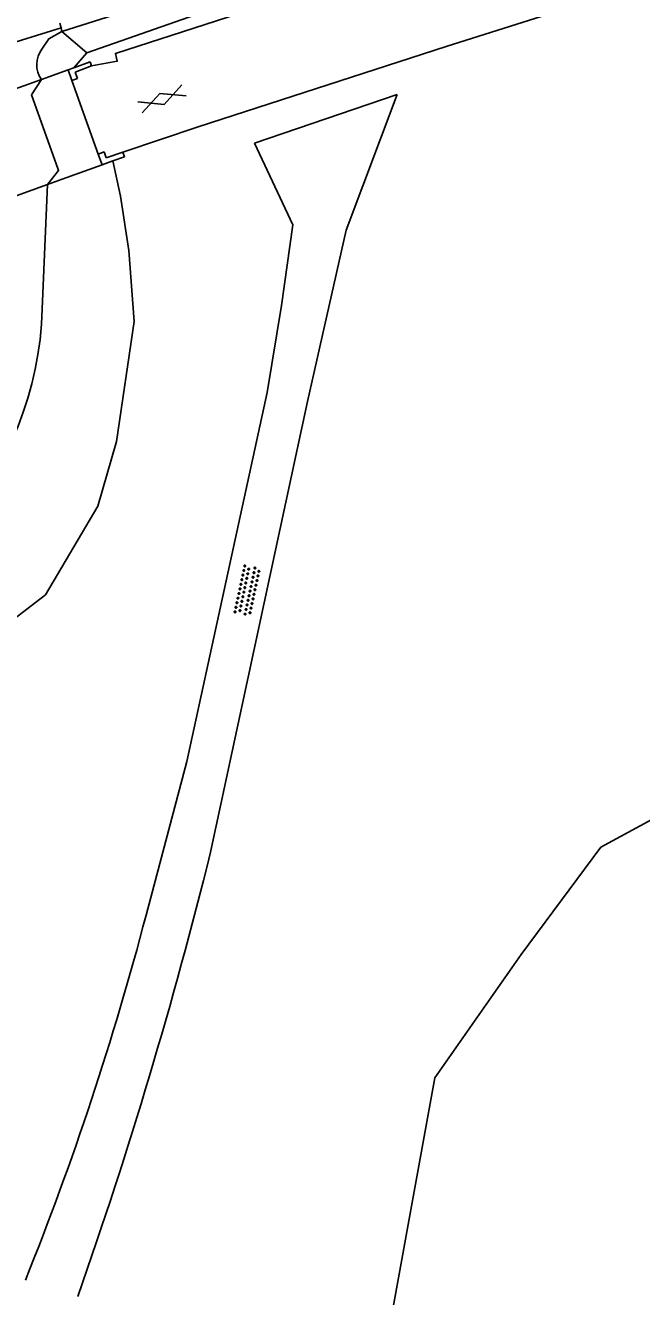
# Model space of a CAD drawing. Extents: x 135999 to 138000, y 396000 to 398501.
# Drawn here: x 136686.6 to 136712.8, y 396371.4 to 396425.4 of the extents above; entities that cross this region are included whole.
import ezdxf

# ---------------------------------------------------------------- set-up
doc = ezdxf.new("R2010")
doc.units = 0
for name, color, linetype in [('gg-afsc-erfafscheiding', 7, 'Continuous'), ('gg-knt-onverhard', 7, 'Continuous'), ('gg-knt-verharding', 7, 'Continuous'), ('gg-kntw-bovenkant insteek waterloop', 7, 'Continuous'), ('gg-kntw-waterlijn', 7, 'Continuous'), ('gg-kwrk-kunstwerk', 7, 'Continuous'), ('gg-kwrk-kunstwerk niveau 01', 7, 'Continuous'), ('gt-grn-vlakafsluiter', 7, 'Continuous'), ('gt-symb-gesloten verharding', 7, 'Continuous'), ('gt-symb-overige verharding', 7, 'Continuous'), ('gx-grn-maaiveld', 7, 'Continuous')]:
    doc.layers.add(name, color=color, linetype=linetype)

# ---------------------------------------------------------------- blocks, each defined once
blk = doc.blocks.new('gt0-GESVH1')
at = {"layer": 'gt-symb-gesloten verharding'}
for p, q in [((-0.992, -0.261), (0.008, 0.239)), ((0.008, -0.261), (-0.992, 0.239)), ((0.008, 0.239), (1.008, -0.261)), ((1.008, 0.239), (0.008, -0.261))]:
    blk.add_line(p, q, dxfattribs=at)
blk = doc.blocks.new('gt0-OVH')
at = {"layer": 'gt-symb-overige verharding'}
for points in [[(-0.972, 0.298), (-0.967, 0.308), (-0.965, 0.319), (-0.966, 0.33), (-0.971, 0.34), (-0.978, 0.348), (-0.988, 0.353), (-0.999, 0.355), (-1.01, 0.354), (-1.02, 0.349), (-1.028, 0.342), (-1.033, 0.332), (-1.035, 0.321), (-1.034, 0.31), (-1.029, 0.3), (-1.022, 0.292), (-1.012, 0.287), (-1.001, 0.285), (-0.99, 0.286), (-0.98, 0.291)], [(-0.872, 0.106), (-0.867, 0.116), (-0.865, 0.126), (-0.866, 0.137), (-0.871, 0.147), (-0.878, 0.156), (-0.888, 0.161), (-0.899, 0.163), (-0.91, 0.162), (-0.92, 0.157), (-0.928, 0.15), (-0.933, 0.14), (-0.935, 0.129), (-0.934, 0.118), (-0.929, 0.108), (-0.922, 0.1), (-0.912, 0.095), (-0.901, 0.092), (-0.89, 0.094), (-0.88, 0.098)], [(-0.772, 0.298), (-0.767, 0.308), (-0.765, 0.319), (-0.766, 0.33), (-0.771, 0.34), (-0.778, 0.348), (-0.788, 0.353), (-0.799, 0.355), (-0.81, 0.354), (-0.82, 0.349), (-0.828, 0.342), (-0.833, 0.332), (-0.835, 0.321), (-0.834, 0.31), (-0.829, 0.3), (-0.822, 0.292), (-0.812, 0.287), (-0.801, 0.285), (-0.79, 0.286), (-0.78, 0.291)], [(-0.672, 0.106), (-0.667, 0.116), (-0.665, 0.126), (-0.666, 0.137), (-0.671, 0.147), (-0.678, 0.156), (-0.688, 0.161), (-0.699, 0.163), (-0.71, 0.162), (-0.72, 0.157), (-0.728, 0.15), (-0.733, 0.14), (-0.735, 0.129), (-0.734, 0.118), (-0.729, 0.108), (-0.722, 0.1), (-0.712, 0.095), (-0.701, 0.092), (-0.69, 0.094), (-0.68, 0.098)], [(-0.572, 0.298), (-0.567, 0.308), (-0.565, 0.319), (-0.566, 0.33), (-0.571, 0.34), (-0.578, 0.348), (-0.588, 0.353), (-0.599, 0.355), (-0.61, 0.354), (-0.62, 0.349), (-0.628, 0.342), (-0.633, 0.332), (-0.635, 0.321), (-0.634, 0.31), (-0.629, 0.3), (-0.622, 0.292), (-0.612, 0.287), (-0.601, 0.285), (-0.59, 0.286), (-0.58, 0.291)], [(-0.472, 0.106), (-0.467, 0.116), (-0.465, 0.126), (-0.466, 0.137), (-0.471, 0.147), (-0.478, 0.156), (-0.488, 0.161), (-0.499, 0.163), (-0.51, 0.162), (-0.52, 0.157), (-0.528, 0.15), (-0.533, 0.14), (-0.535, 0.129), (-0.534, 0.118), (-0.529, 0.108), (-0.522, 0.1), (-0.512, 0.095), (-0.501, 0.092), (-0.49, 0.094), (-0.48, 0.098)], [(-0.372, 0.298), (-0.367, 0.308), (-0.365, 0.319), (-0.366, 0.33), (-0.371, 0.34), (-0.378, 0.348), (-0.388, 0.353), (-0.399, 0.355), (-0.41, 0.354), (-0.42, 0.349), (-0.428, 0.342), (-0.433, 0.332), (-0.435, 0.321), (-0.434, 0.31), (-0.429, 0.3), (-0.422, 0.292), (-0.412, 0.287), (-0.401, 0.285), (-0.39, 0.286), (-0.38, 0.291)], [(-0.272, 0.106), (-0.267, 0.116), (-0.265, 0.126), (-0.266, 0.137), (-0.271, 0.147), (-0.278, 0.156), (-0.288, 0.161), (-0.299, 0.163), (-0.31, 0.162), (-0.32, 0.157), (-0.328, 0.15), (-0.333, 0.14), (-0.335, 0.129), (-0.334, 0.118), (-0.329, 0.108), (-0.322, 0.1), (-0.312, 0.095), (-0.301, 0.092), (-0.29, 0.094), (-0.28, 0.098)], [(-0.172, 0.298), (-0.167, 0.308), (-0.165, 0.319), (-0.166, 0.33), (-0.171, 0.34), (-0.178, 0.348), (-0.188, 0.353), (-0.199, 0.355), (-0.21, 0.354), (-0.22, 0.349), (-0.228, 0.342), (-0.233, 0.332), (-0.235, 0.321), (-0.234, 0.31), (-0.229, 0.3), (-0.222, 0.292), (-0.212, 0.287), (-0.201, 0.285), (-0.19, 0.286), (-0.18, 0.291)], [(-0.072, 0.106), (-0.067, 0.116), (-0.065, 0.126), (-0.066, 0.137), (-0.071, 0.147), (-0.078, 0.156), (-0.088, 0.161), (-0.099, 0.163), (-0.11, 0.162), (-0.12, 0.157), (-0.128, 0.15), (-0.133, 0.14), (-0.135, 0.129), (-0.134, 0.118), (-0.129, 0.108), (-0.122, 0.1), (-0.112, 0.095), (-0.101, 0.092), (-0.09, 0.094), (-0.08, 0.098)], [(0.028, 0.298), (0.033, 0.308), (0.035, 0.319), (0.034, 0.33), (0.029, 0.34), (0.022, 0.348), (0.012, 0.353), (0.001, 0.355), (-0.01, 0.354), (-0.02, 0.349), (-0.028, 0.342), (-0.033, 0.332), (-0.035, 0.321), (-0.034, 0.31), (-0.029, 0.3), (-0.022, 0.292), (-0.012, 0.287), (-0.001, 0.285), (0.01, 0.286), (0.02, 0.291)], [(0.128, 0.106), (0.133, 0.116), (0.135, 0.126), (0.134, 0.137), (0.129, 0.147), (0.122, 0.156), (0.112, 0.161), (0.101, 0.163), (0.09, 0.162), (0.08, 0.157), (0.072, 0.15), (0.067, 0.14), (0.065, 0.129), (0.066, 0.118), (0.071, 0.108), (0.078, 0.1), (0.088, 0.095), (0.099, 0.092), (0.11, 0.094), (0.12, 0.098)], [(0.228, 0.298), (0.233, 0.308), (0.235, 0.319), (0.234, 0.33), (0.229, 0.34), (0.222, 0.348), (0.212, 0.353), (0.201, 0.355), (0.19, 0.354), (0.18, 0.349), (0.172, 0.342), (0.167, 0.332), (0.165, 0.321), (0.166, 0.31), (0.171, 0.3), (0.178, 0.292), (0.188, 0.287), (0.199, 0.285), (0.21, 0.286), (0.22, 0.291)], [(0.328, 0.106), (0.333, 0.116), (0.335, 0.126), (0.334, 0.137), (0.329, 0.147), (0.322, 0.156), (0.312, 0.161), (0.301, 0.163), (0.29, 0.162), (0.28, 0.157), (0.272, 0.15), (0.267, 0.14), (0.265, 0.129), (0.266, 0.118), (0.271, 0.108), (0.278, 0.1), (0.288, 0.095), (0.299, 0.092), (0.31, 0.094), (0.32, 0.098)], [(0.428, 0.298), (0.433, 0.308), (0.435, 0.319), (0.434, 0.33), (0.429, 0.34), (0.422, 0.348), (0.412, 0.353), (0.401, 0.355), (0.39, 0.354), (0.38, 0.349), (0.372, 0.342), (0.367, 0.332), (0.365, 0.321), (0.366, 0.31), (0.371, 0.3), (0.378, 0.292), (0.388, 0.287), (0.399, 0.285), (0.41, 0.286), (0.42, 0.291)], [(0.528, 0.106), (0.533, 0.116), (0.535, 0.126), (0.534, 0.137), (0.529, 0.147), (0.522, 0.156), (0.512, 0.161), (0.501, 0.163), (0.49, 0.162), (0.48, 0.157), (0.472, 0.15), (0.467, 0.14), (0.465, 0.129), (0.466, 0.118), (0.471, 0.108), (0.478, 0.1), (0.488, 0.095), (0.499, 0.092), (0.51, 0.094), (0.52, 0.098)], [(0.628, 0.298), (0.633, 0.308), (0.635, 0.319), (0.634, 0.33), (0.629, 0.34), (0.622, 0.348), (0.612, 0.353), (0.601, 0.355), (0.59, 0.354), (0.58, 0.349), (0.572, 0.342), (0.567, 0.332), (0.565, 0.321), (0.566, 0.31), (0.571, 0.3), (0.578, 0.292), (0.588, 0.287), (0.599, 0.285), (0.61, 0.286), (0.62, 0.291)], [(0.728, 0.106), (0.733, 0.116), (0.735, 0.126), (0.734, 0.137), (0.729, 0.147), (0.722, 0.156), (0.712, 0.161), (0.701, 0.163), (0.69, 0.162), (0.68, 0.157), (0.672, 0.15), (0.667, 0.14), (0.665, 0.129), (0.666, 0.118), (0.671, 0.108), (0.678, 0.1), (0.688, 0.095), (0.699, 0.092), (0.71, 0.094), (0.72, 0.098)], [(0.828, 0.298), (0.833, 0.308), (0.835, 0.319), (0.834, 0.33), (0.829, 0.34), (0.822, 0.348), (0.812, 0.353), (0.801, 0.355), (0.79, 0.354), (0.78, 0.349), (0.772, 0.342), (0.767, 0.332), (0.765, 0.321), (0.766, 0.31), (0.771, 0.3), (0.778, 0.292), (0.788, 0.287), (0.799, 0.285), (0.81, 0.286), (0.82, 0.291)], [(0.928, 0.106), (0.933, 0.116), (0.935, 0.126), (0.934, 0.137), (0.929, 0.147), (0.922, 0.156), (0.912, 0.161), (0.901, 0.163), (0.89, 0.162), (0.88, 0.157), (0.872, 0.15), (0.867, 0.14), (0.865, 0.129), (0.866, 0.118), (0.871, 0.108), (0.878, 0.1), (0.888, 0.095), (0.899, 0.092), (0.91, 0.094), (0.92, 0.098)], [(1.028, 0.298), (1.033, 0.308), (1.035, 0.319), (1.034, 0.33), (1.029, 0.34), (1.022, 0.348), (1.012, 0.353), (1.001, 0.355), (0.99, 0.354), (0.98, 0.349), (0.972, 0.342), (0.967, 0.332), (0.965, 0.321), (0.966, 0.31), (0.971, 0.3), (0.978, 0.292), (0.988, 0.287), (0.999, 0.285), (1.01, 0.286), (1.02, 0.291)], [(-0.972, -0.142), (-0.967, -0.132), (-0.965, -0.121), (-0.966, -0.11), (-0.971, -0.1), (-0.978, -0.092), (-0.988, -0.087), (-0.999, -0.085), (-1.01, -0.086), (-1.02, -0.091), (-1.028, -0.098), (-1.033, -0.108), (-1.035, -0.119), (-1.034, -0.13), (-1.029, -0.14), (-1.022, -0.148), (-1.012, -0.153), (-1.001, -0.155), (-0.99, -0.154), (-0.98, -0.149)], [(-0.872, -0.334), (-0.867, -0.324), (-0.865, -0.314), (-0.866, -0.303), (-0.871, -0.293), (-0.878, -0.284), (-0.888, -0.279), (-0.899, -0.277), (-0.91, -0.278), (-0.92, -0.283), (-0.928, -0.29), (-0.933, -0.3), (-0.935, -0.311), (-0.934, -0.322), (-0.929, -0.332), (-0.922, -0.34), (-0.912, -0.345), (-0.901, -0.348), (-0.89, -0.346), (-0.88, -0.342)], [(-0.772, -0.142), (-0.767, -0.132), (-0.765, -0.121), (-0.766, -0.11), (-0.771, -0.1), (-0.778, -0.092), (-0.788, -0.087), (-0.799, -0.085), (-0.81, -0.086), (-0.82, -0.091), (-0.828, -0.098), (-0.833, -0.108), (-0.835, -0.119), (-0.834, -0.13), (-0.829, -0.14), (-0.822, -0.148), (-0.812, -0.153), (-0.801, -0.155), (-0.79, -0.154), (-0.78, -0.149)], [(-0.672, -0.334), (-0.667, -0.324), (-0.665, -0.314), (-0.666, -0.303), (-0.671, -0.293), (-0.678, -0.284), (-0.688, -0.279), (-0.699, -0.277), (-0.71, -0.278), (-0.72, -0.283), (-0.728, -0.29), (-0.733, -0.3), (-0.735, -0.311), (-0.734, -0.322), (-0.729, -0.332), (-0.722, -0.34), (-0.712, -0.345), (-0.701, -0.348), (-0.69, -0.346), (-0.68, -0.342)], [(-0.572, -0.142), (-0.567, -0.132), (-0.565, -0.121), (-0.566, -0.11), (-0.571, -0.1), (-0.578, -0.092), (-0.588, -0.087), (-0.599, -0.085), (-0.61, -0.086), (-0.62, -0.091), (-0.628, -0.098), (-0.633, -0.108), (-0.635, -0.119), (-0.634, -0.13), (-0.629, -0.14), (-0.622, -0.148), (-0.612, -0.153), (-0.601, -0.155), (-0.59, -0.154), (-0.58, -0.149)], [(-0.472, -0.334), (-0.467, -0.324), (-0.465, -0.314), (-0.466, -0.303), (-0.471, -0.293), (-0.478, -0.284), (-0.488, -0.279), (-0.499, -0.277), (-0.51, -0.278), (-0.52, -0.283), (-0.528, -0.29), (-0.533, -0.3), (-0.535, -0.311), (-0.534, -0.322), (-0.529, -0.332), (-0.522, -0.34), (-0.512, -0.345), (-0.501, -0.348), (-0.49, -0.346), (-0.48, -0.342)], [(-0.372, -0.142), (-0.367, -0.132), (-0.365, -0.121), (-0.366, -0.11), (-0.371, -0.1), (-0.378, -0.092), (-0.388, -0.087), (-0.399, -0.085), (-0.41, -0.086), (-0.42, -0.091), (-0.428, -0.098), (-0.433, -0.108), (-0.435, -0.119), (-0.434, -0.13), (-0.429, -0.14), (-0.422, -0.148), (-0.412, -0.153), (-0.401, -0.155), (-0.39, -0.154), (-0.38, -0.149)], [(-0.272, -0.334), (-0.267, -0.324), (-0.265, -0.314), (-0.266, -0.303), (-0.271, -0.293), (-0.278, -0.284), (-0.288, -0.279), (-0.299, -0.277), (-0.31, -0.278), (-0.32, -0.283), (-0.328, -0.29), (-0.333, -0.3), (-0.335, -0.311), (-0.334, -0.322), (-0.329, -0.332), (-0.322, -0.34), (-0.312, -0.345), (-0.301, -0.348), (-0.29, -0.346), (-0.28, -0.342)], [(-0.172, -0.142), (-0.167, -0.132), (-0.165, -0.121), (-0.166, -0.11), (-0.171, -0.1), (-0.178, -0.092), (-0.188, -0.087), (-0.199, -0.085), (-0.21, -0.086), (-0.22, -0.091), (-0.228, -0.098), (-0.233, -0.108), (-0.235, -0.119), (-0.234, -0.13), (-0.229, -0.14), (-0.222, -0.148), (-0.212, -0.153), (-0.201, -0.155), (-0.19, -0.154), (-0.18, -0.149)], [(-0.072, -0.334), (-0.067, -0.324), (-0.065, -0.314), (-0.066, -0.303), (-0.071, -0.293), (-0.078, -0.284), (-0.088, -0.279), (-0.099, -0.277), (-0.11, -0.278), (-0.12, -0.283), (-0.128, -0.29), (-0.133, -0.3), (-0.135, -0.311), (-0.134, -0.322), (-0.129, -0.332), (-0.122, -0.34), (-0.112, -0.345), (-0.101, -0.348), (-0.09, -0.346), (-0.08, -0.342)], [(0.028, -0.142), (0.033, -0.132), (0.035, -0.121), (0.034, -0.11), (0.029, -0.1), (0.022, -0.092), (0.012, -0.087), (0.001, -0.085), (-0.01, -0.086), (-0.02, -0.091), (-0.028, -0.098), (-0.033, -0.108), (-0.035, -0.119), (-0.034, -0.13), (-0.029, -0.14), (-0.022, -0.148), (-0.012, -0.153), (-0.001, -0.155), (0.01, -0.154), (0.02, -0.149)], [(0.128, -0.334), (0.133, -0.324), (0.135, -0.314), (0.134, -0.303), (0.129, -0.293), (0.122, -0.284), (0.112, -0.279), (0.101, -0.277), (0.09, -0.278), (0.08, -0.283), (0.072, -0.29), (0.067, -0.3), (0.065, -0.311), (0.066, -0.322), (0.071, -0.332), (0.078, -0.34), (0.088, -0.345), (0.099, -0.348), (0.11, -0.346), (0.12, -0.342)], [(0.228, -0.142), (0.233, -0.132), (0.235, -0.121), (0.234, -0.11), (0.229, -0.1), (0.222, -0.092), (0.212, -0.087), (0.201, -0.085), (0.19, -0.086), (0.18, -0.091), (0.172, -0.098), (0.167, -0.108), (0.165, -0.119), (0.166, -0.13), (0.171, -0.14), (0.178, -0.148), (0.188, -0.153), (0.199, -0.155), (0.21, -0.154), (0.22, -0.149)], [(0.328, -0.334), (0.333, -0.324), (0.335, -0.314), (0.334, -0.303), (0.329, -0.293), (0.322, -0.284), (0.312, -0.279), (0.301, -0.277), (0.29, -0.278), (0.28, -0.283), (0.272, -0.29), (0.267, -0.3), (0.265, -0.311), (0.266, -0.322), (0.271, -0.332), (0.278, -0.34), (0.288, -0.345), (0.299, -0.348), (0.31, -0.346), (0.32, -0.342)], [(0.428, -0.142), (0.433, -0.132), (0.435, -0.121), (0.434, -0.11), (0.429, -0.1), (0.422, -0.092), (0.412, -0.087), (0.401, -0.085), (0.39, -0.086), (0.38, -0.091), (0.372, -0.098), (0.367, -0.108), (0.365, -0.119), (0.366, -0.13), (0.371, -0.14), (0.378, -0.148), (0.388, -0.153), (0.399, -0.155), (0.41, -0.154), (0.42, -0.149)], [(0.528, -0.334), (0.533, -0.324), (0.535, -0.314), (0.534, -0.303), (0.529, -0.293), (0.522, -0.284), (0.512, -0.279), (0.501, -0.277), (0.49, -0.278), (0.48, -0.283), (0.472, -0.29), (0.467, -0.3), (0.465, -0.311), (0.466, -0.322), (0.471, -0.332), (0.478, -0.34), (0.488, -0.345), (0.499, -0.348), (0.51, -0.346), (0.52, -0.342)], [(0.628, -0.142), (0.633, -0.132), (0.635, -0.121), (0.634, -0.11), (0.629, -0.1), (0.622, -0.092), (0.612, -0.087), (0.601, -0.085), (0.59, -0.086), (0.58, -0.091), (0.572, -0.098), (0.567, -0.108), (0.565, -0.119), (0.566, -0.13), (0.571, -0.14), (0.578, -0.148), (0.588, -0.153), (0.599, -0.155), (0.61, -0.154), (0.62, -0.149)], [(0.728, -0.334), (0.733, -0.324), (0.735, -0.314), (0.734, -0.303), (0.729, -0.293), (0.722, -0.284), (0.712, -0.279), (0.701, -0.277), (0.69, -0.278), (0.68, -0.283), (0.672, -0.29), (0.667, -0.3), (0.665, -0.311), (0.666, -0.322), (0.671, -0.332), (0.678, -0.34), (0.688, -0.345), (0.699, -0.348), (0.71, -0.346), (0.72, -0.342)], [(0.828, -0.142), (0.833, -0.132), (0.835, -0.121), (0.834, -0.11), (0.829, -0.1), (0.822, -0.092), (0.812, -0.087), (0.801, -0.085), (0.79, -0.086), (0.78, -0.091), (0.772, -0.098), (0.767, -0.108), (0.765, -0.119), (0.766, -0.13), (0.771, -0.14), (0.778, -0.148), (0.788, -0.153), (0.799, -0.155), (0.81, -0.154), (0.82, -0.149)], [(0.928, -0.334), (0.933, -0.324), (0.935, -0.314), (0.934, -0.303), (0.929, -0.293), (0.922, -0.284), (0.912, -0.279), (0.901, -0.277), (0.89, -0.278), (0.88, -0.283), (0.872, -0.29), (0.867, -0.3), (0.865, -0.311), (0.866, -0.322), (0.871, -0.332), (0.878, -0.34), (0.888, -0.345), (0.899, -0.348), (0.91, -0.346), (0.92, -0.342)], [(1.028, -0.142), (1.033, -0.132), (1.035, -0.121), (1.034, -0.11), (1.029, -0.1), (1.022, -0.092), (1.012, -0.087), (1.001, -0.085), (0.99, -0.086), (0.98, -0.091), (0.972, -0.098), (0.967, -0.108), (0.965, -0.119), (0.966, -0.13), (0.971, -0.14), (0.978, -0.148), (0.988, -0.153), (0.999, -0.155), (1.01, -0.154), (1.02, -0.149)]]:
    blk.add_lwpolyline(points, close=True, dxfattribs=at)

msp = doc.modelspace()

# ---------------------------------------------------------------- linework, layer by layer
at = {"layer": 'gg-afsc-erfafscheiding'}
msp.add_line((136696.365, 396420.381), (136702.426, 396422.452), dxfattribs=at)
at = {"layer": 'gg-knt-onverhard'}
for points in [[(136694.497, 396390.243), (136698.61, 396409.409), (136700.257, 396416.682), (136702.426, 396422.452)], [(136691.756, 396387.565), (136693.492, 396394.101), (136696.897, 396409.793), (136697.508, 396413.48), (136697.997, 396416.91), (136696.365, 396420.381)]]:
    msp.add_lwpolyline(points, dxfattribs=at)
for centre, radius, start, end in [((136492.739, 396440.251), 207.863, 340.64308, 346.07925), ((136566.151, 396420.47), 129.843, 338.10751, 345.31988)]:
    msp.add_arc(centre, radius, start, end, dxfattribs=at)
at = {"layer": 'gg-knt-verharding'}
for points in [[(136689.444, 396423.678), (136690.53, 396423.868), (136690.452, 396424.199), (136700.919, 396427.606), (136711.071, 396430.728), (136721.785, 396433.797), (136728.777, 396435.547)], [(136704.5, 396424.503), (136713.433, 396427.324), (136722.418, 396429.862)], [(136704.5, 396424.503), (136693.974, 396421.08), (136690.769, 396420.006)]]:
    msp.add_lwpolyline(points, dxfattribs=at)
at = {"layer": 'gg-kntw-bovenkant insteek waterloop'}
msp.add_line((136689.235, 396424.23), (136688.681, 396423.59), dxfattribs=at)
for points in [[(136715.565, 396434.035), (136708.885, 396431.117), (136689.235, 396424.23)], [(136705.469, 396362.322), (136701.44, 396366.38), (136704.03, 396380.66), (136707.69, 396385.9), (136711.08, 396390.46), (136716.25, 396393.26), (136719.44, 396397.32), (136720.92, 396402.9), (136725.86, 396410.83), (136734.43, 396421.9), (136740.97, 396424.23), (136747.07, 396425.53), (136753.74, 396428.38), (136758.3, 396429.83), (136779.6, 396428.76), (136790.02, 396426.16), (136810.14, 396410.49), (136810.86, 396405.79), (136812.14, 396405.18), (136816.62, 396408.19), (136820.76, 396405.2), (136820.01, 396402.92), (136834.57, 396393.32)]]:
    msp.add_lwpolyline(points, dxfattribs=at)
at = {"layer": 'gg-kntw-waterlijn'}
msp.add_line((136687.572, 396418.632), (136687.345, 396413.346), dxfattribs=at)
for points in [[(136688.184, 396425.134), (136695.884, 396427.59), (136706.206, 396431.197), (136714.53, 396434.411), (136721.687, 396436.372), (136729.035, 396437.991), (136738.561, 396439.635), (136750.175, 396440.362), (136763.067, 396440.329), (136768.463, 396440.05), (136770.811, 396440.319), (136773.357, 396441.897), (136774.825, 396443.464), (136775.869, 396445.052), (136775.812, 396446.728), (136770.098, 396464.656), (136764.914, 396480.92), (136758.192, 396500.738), (136752.182, 396519.061), (136750.84, 396523.154), (136749.972, 396522.883)], [(136688.184, 396425.134), (136687.626, 396424.828), (136687.334, 396424.386)]]:
    msp.add_lwpolyline(points, dxfattribs=at)
for centre, radius, start, end in [((136688.195, 396423.724), 1.086, 142.4324, 215.4392), ((136672.966, 396413.725), 14.384, 278.1547, 358.4906)]:
    msp.add_arc(centre, radius, start, end, dxfattribs=at)
at = {"layer": 'gg-kwrk-kunstwerk'}
for p, q in [((136688.681, 396423.59), (136689.384, 396423.844)), ((136689.384, 396423.844), (136689.444, 396423.678)), ((136688.449, 396423.506), (136688.681, 396423.59)), ((136689.444, 396423.678), (136688.743, 396423.408)), ((136688.743, 396423.408), (136688.846, 396423.142)), ((136688.846, 396423.142), (136688.608, 396423.057)), ((136689.721, 396419.923), (136689.977, 396420.016)), ((136690.067, 396419.76), (136689.977, 396420.016)), ((136690.067, 396419.76), (136690.769, 396420.006))]:
    msp.add_line(p, q, dxfattribs=at)
at = {"layer": 'gg-kwrk-kunstwerk niveau 01'}
for p, q in [((136687.31, 396423.094), (136688.449, 396423.506)), ((136688.608, 396423.057), (136688.449, 396423.506)), ((136681.323, 396420.929), (136687.31, 396423.094)), ((136689.721, 396419.923), (136688.608, 396423.057)), ((136688.19, 396418.854), (136689.884, 396419.464)), ((136689.721, 396419.923), (136689.884, 396419.464)), ((136682.351, 396416.753), (136687.572, 396418.632)), ((136687.572, 396418.632), (136688.19, 396418.854))]:
    msp.add_line(p, q, dxfattribs=at)
at = {"layer": 'gt-grn-vlakafsluiter'}
msp.add_line((136689.235, 396424.23), (136688.184, 396425.134), dxfattribs=at)
at = {"layer": 'gx-grn-maaiveld'}
for p, q in [((136688.142, 396425.297), (136688.093, 396425.488)), ((136681.425, 396423.188), (136688.142, 396425.297)), ((136688.142, 396425.297), (136688.184, 396425.134)), ((136687.31, 396423.094), (136686.891, 396422.44)), ((136686.891, 396422.44), (136688.014, 396419.306)), ((136690.769, 396420.006), (136690.84, 396419.808)), ((136690.342, 396419.629), (136689.884, 396419.464)), ((136690.84, 396419.808), (136690.342, 396419.629))]:
    msp.add_line(p, q, dxfattribs=at)
for points in [[(136690.342, 396419.629), (136690.67, 396418.13), (136691.03, 396415.82), (136691.25, 396412.81), (136690.5, 396407.7), (136689.7, 396404.95), (136687.48, 396401.18), (136685.21, 396399.45), (136683.84, 396398.91), (136682.177, 396398.653)], [(136687.572, 396418.632), (136688.041, 396419.231), (136688.014, 396419.306)]]:
    msp.add_lwpolyline(points, dxfattribs=at)

# ---------------------------------------------------------------- block references
at = {"layer": 'gt-symb-gesloten verharding', "rotation": 20.918204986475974}
msp.add_blockref('gt0-GESVH1', (136692.42, 396422.278), dxfattribs=at)
at = {"layer": 'gt-symb-overige verharding', "rotation": 77.93725397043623}
msp.add_blockref('gt0-OVH', (136696.056, 396401.37), dxfattribs=at)

doc.saveas('drawing.dxf')
